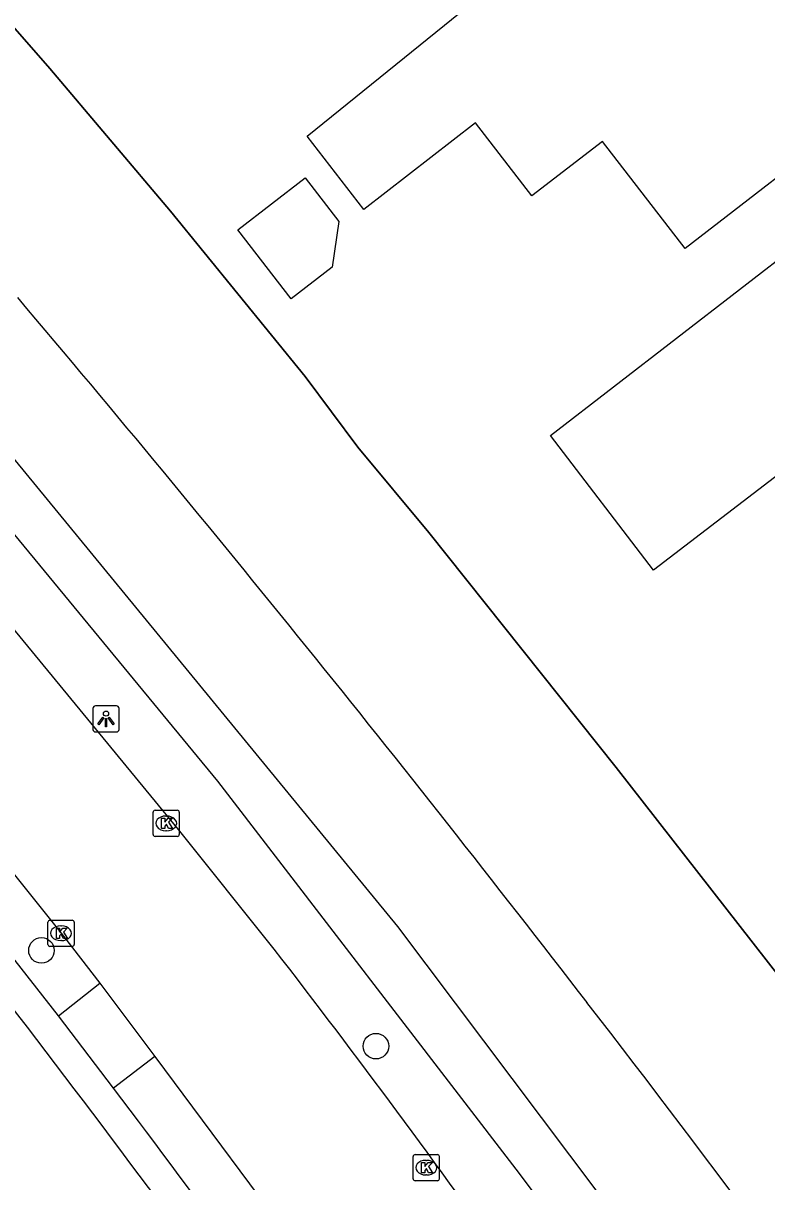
# Model space of a CAD drawing. Extents: x 160457 to 162082, y 388340 to 389736.
# Drawn here: x 161004.51 to 161032.93, y 389294.37 to 389338.66 of the extents above; entities that cross this region are included whole.
import ezdxf

# ---------------------------------------------------------------- set-up
doc = ezdxf.new("R2010")
doc.units = 0
for name, color, linetype in [('IMGEO_Berm_groen', 7, 'Continuous'), ('IMGEO_Boom', 7, 'Continuous'), ('IMGEO_Groenvoorziening', 7, 'Continuous'), ('IMGEO_Kolk', 7, 'Continuous'), ('IMGEO_Lichtpunt', 7, 'Continuous'), ('IMGEO_Pand', 7, 'Continuous'), ('IMGEO_Rijbaan_lokaal_gesloten', 7, 'Continuous'), ('IMGEO_Voetpad_open', 7, 'Continuous'), ('IMGEO_Walbescherming', 7, 'Continuous'), ('IMGEO_Waterloop', 7, 'Continuous')]:
    doc.layers.add(name, color=color, linetype=linetype)

msp = doc.modelspace()

# ---------------------------------------------------------------- linework, layer by layer
at = {"layer": 'IMGEO_Berm_groen'}
msp.add_lwpolyline([(161034.588, 389279.889), (161023.354, 389294.852), (161011.949, 389309.685), (161000, 389324.175), (160991.238, 389334.8)], dxfattribs=at)
at = {"layer": 'IMGEO_Boom'}
for centre in [(161005.206, 389303.212), (161017.99, 389299.553)]:
    msp.add_circle(centre, 0.489, dxfattribs=at)
at = {"layer": 'IMGEO_Groenvoorziening'}
msp.add_lwpolyline([(160992.734, 389335.908), (161000, 389327.052), (161018.814, 389304.122), (161039.616, 389276.459), (161057.222, 389250), (161071.43, 389225.591), (161090.058, 389190.13), (161093.446, 389188.332)], dxfattribs=at)
at = {"layer": 'IMGEO_Kolk'}
for p, q in [((161009.547, 389308.57), (161010.399, 389308.57)), ((161009.472, 389307.644), (161009.472, 389308.496)), ((161009.96, 389308.35), (161009.985, 389308.35)), ((161010.473, 389308.496), (161010.473, 389307.644)), ((161009.983, 389307.79), (161009.958, 389307.79)), ((161010.399, 389307.57), (161009.547, 389307.57)), ((161005.455, 389303.442), (161005.455, 389304.294)), ((161005.53, 389304.368), (161006.382, 389304.368)), ((161005.943, 389304.148), (161005.968, 389304.148)), ((161006.456, 389304.294), (161006.456, 389303.442)), ((161006.382, 389303.368), (161005.53, 389303.368)), ((161005.966, 389303.588), (161005.941, 389303.588)), ((161019.413, 389294.482), (161019.413, 389295.334)), ((161019.488, 389295.408), (161020.34, 389295.408)), ((161020.414, 389295.334), (161020.414, 389294.482)), ((161019.901, 389295.188), (161019.926, 389295.188)), ((161020.34, 389294.408), (161019.488, 389294.408)), ((161019.924, 389294.628), (161019.899, 389294.628))]:
    msp.add_line(p, q, dxfattribs=at)
for points in [[(161009.547, 389308.57), (161010.399, 389308.57)], [(161009.472, 389307.644), (161009.472, 389308.496)], [(161009.793, 389308.27), (161009.916, 389308.27), (161009.916, 389308.119), (161010.046, 389308.27), (161010.21, 389308.27), (161010.064, 389308.119), (161010.217, 389307.87), (161010.065, 389307.87), (161009.98, 389308.034), (161009.916, 389307.967), (161009.916, 389307.87), (161009.793, 389307.87), (161009.793, 389308.27)], [(161010.473, 389308.496), (161010.473, 389307.644)], [(161010.399, 389307.57), (161009.547, 389307.57)], [(161005.455, 389303.442), (161005.455, 389304.294)], [(161005.53, 389304.368), (161006.382, 389304.368)], [(161006.456, 389304.294), (161006.456, 389303.442)], [(161005.776, 389304.068), (161005.899, 389304.068), (161005.899, 389303.917), (161006.029, 389304.068), (161006.193, 389304.068), (161006.047, 389303.917), (161006.2, 389303.668), (161006.048, 389303.668), (161005.963, 389303.832), (161005.899, 389303.765), (161005.899, 389303.668), (161005.776, 389303.668), (161005.776, 389304.068)], [(161006.382, 389303.368), (161005.53, 389303.368)], [(161019.413, 389294.482), (161019.413, 389295.334)], [(161019.488, 389295.408), (161020.34, 389295.408)], [(161020.414, 389295.334), (161020.414, 389294.482)], [(161019.734, 389295.108), (161019.857, 389295.108), (161019.857, 389294.957), (161019.987, 389295.108), (161020.151, 389295.108), (161020.005, 389294.957), (161020.158, 389294.708), (161020.006, 389294.708), (161019.921, 389294.872), (161019.857, 389294.805), (161019.857, 389294.708), (161019.734, 389294.708), (161019.734, 389295.108)], [(161020.34, 389294.408), (161019.488, 389294.408)]]:
    msp.add_lwpolyline(points, dxfattribs=at)
for centre, start, end in [((161009.549, 389308.494), 91.552, 178.448), ((161009.549, 389308.494), 91.552, 178.448), ((161010.397, 389308.494), 1.552, 88.448), ((161010.397, 389308.494), 1.552, 88.448), ((161009.549, 389307.646), 181.552, 268.448), ((161009.549, 389307.646), 181.552, 268.448), ((161010.397, 389307.646), 271.552, 358.448), ((161010.397, 389307.646), 271.552, 358.448), ((161005.532, 389304.292), 91.552, 178.448), ((161005.532, 389304.292), 91.552, 178.448), ((161006.38, 389304.292), 1.552, 88.448), ((161006.38, 389304.292), 1.552, 88.448), ((161005.532, 389303.444), 181.552, 268.448), ((161005.532, 389303.444), 181.552, 268.448), ((161006.38, 389303.444), 271.552, 358.448), ((161006.38, 389303.444), 271.552, 358.448), ((161019.49, 389295.332), 91.552, 178.448), ((161019.49, 389295.332), 91.552, 178.448), ((161020.338, 389295.332), 1.552, 88.448), ((161020.338, 389295.332), 1.552, 88.448), ((161019.49, 389294.484), 181.552, 268.448), ((161019.49, 389294.484), 181.552, 268.448), ((161020.338, 389294.484), 271.552, 358.448), ((161020.338, 389294.484), 271.552, 358.448)]:
    msp.add_arc(centre, 0.0765, start, end, dxfattribs=at)
for centre, major_axis, ratio, start_param, end_param in [((161009.959, 389308.07), (-0.387, 0.002), 0.722429, 4.712389, 7.853982), ((161009.984, 389308.07), (-0.39, 0.002), 0.717154, 1.570796, 4.712389), ((161005.942, 389303.868), (-0.387, 0.002), 0.722429, 4.712389, 7.853982), ((161005.967, 389303.868), (-0.39, 0.002), 0.717154, 1.570796, 4.712389), ((161019.9, 389294.908), (-0.387, 0.002), 0.722429, 4.712389, 7.853982), ((161019.925, 389294.908), (-0.39, 0.002), 0.717154, 1.570796, 4.712389)]:
    msp.add_ellipse(centre, major_axis=major_axis, ratio=ratio, start_param=start_param, end_param=end_param, dxfattribs=at)
at = {"layer": 'IMGEO_Lichtpunt'}
for p, q in [((161008.077, 389312.563), (161007.269, 389312.563)), ((161008.077, 389312.563), (161007.269, 389312.563)), ((161007.175, 389312.468), (161007.175, 389311.661)), ((161007.175, 389312.468), (161007.175, 389311.661)), ((161008.171, 389311.661), (161008.171, 389312.468)), ((161008.171, 389311.661), (161008.171, 389312.468)), ((161007.269, 389311.567), (161008.077, 389311.567)), ((161007.269, 389311.567), (161008.077, 389311.567))]:
    msp.add_line(p, q, dxfattribs=at)
for points in [[(161007.549, 389312.132), (161007.588, 389312.104), (161007.4, 389311.842), (161007.362, 389311.869), (161007.549, 389312.132)], [(161007.651, 389312.084), (161007.698, 389312.084), (161007.698, 389311.762), (161007.651, 389311.762), (161007.651, 389312.084)], [(161007.761, 389312.104), (161007.799, 389312.131), (161007.986, 389311.869), (161007.947, 389311.841), (161007.761, 389312.104)]]:
    msp.add_lwpolyline(points, dxfattribs=at)
msp.add_circle((161007.674, 389312.266), 0.0994, dxfattribs=at)
for centre, start, end in [((161007.269, 389312.468), 90, 180), ((161007.269, 389312.468), 90, 180), ((161008.077, 389312.468), 0, 90), ((161008.077, 389312.468), 0, 90), ((161007.269, 389311.661), 180, 270), ((161007.269, 389311.661), 180, 270), ((161008.077, 389311.661), 270, 0), ((161008.077, 389311.661), 270, 360)]:
    msp.add_arc(centre, 0.0946, start, end, dxfattribs=at)
at = {"layer": 'IMGEO_Pand'}
for points in [[(161036.478, 389335.193), (161029.817, 389330.041), (161026.645, 389334.141), (161023.953, 389332.059), (161021.798, 389334.846), (161017.523, 389331.539), (161015.361, 389334.334), (161023.675, 389341.069), (161027.56, 389344.216), (161029.73, 389341.386), (161032.69, 389343.655), (161034.928, 389345.37), (161036.539, 389343.287), (161038.798, 389340.366), (161040.433, 389338.252), (161036.478, 389335.193)], [(161041.82, 389320.394), (161041.564, 389320.728), (161041.803, 389320.91), (161038.446, 389325.292), (161028.602, 389317.752), (161024.664, 389322.893), (161036.704, 389332.205), (161040.658, 389335.264), (161044.299, 389330.343), (161045.998, 389331.6), (161046.875, 389330.489), (161047.559, 389331.029), (161049.643, 389328.319), (161048.937, 389327.777), (161049.811, 389326.637), (161041.82, 389320.394)], [(161016.576, 389331.082), (161016.322, 389329.333), (161014.755, 389328.121), (161012.714, 389330.759), (161015.286, 389332.749), (161016.576, 389331.082)]]:
    msp.add_lwpolyline(points, dxfattribs=at)
at = {"layer": 'IMGEO_Rijbaan_lokaal_gesloten'}
for points in [[(161014.102, 389303.265), (161010.445, 389307.838), (160999.676, 389320.917), (160992.947, 389328.819), (160989.623, 389332.458), (160987.183, 389335.252), (160985.495, 389337.186)], [(160996.822, 389315.048), (161000, 389311.319), (161005.956, 389303.867), (161007.434, 389301.957)], [(161007.434, 389301.957), (161009.544, 389299.164)], [(161009.544, 389299.164), (161015.335, 389291.353), (161019.473, 389285.581)]]:
    msp.add_lwpolyline(points, dxfattribs=at)
msp.add_arc((160710.248, 389068.477), 383.996, 33.05143, 37.69327, dxfattribs=at)
at = {"layer": 'IMGEO_Voetpad_open'}
for points in [[(161005.856, 389300.71), (161000, 389308.174), (160995.301, 389313.757)], [(161005.856, 389300.71), (161007.434, 389301.957)], [(161007.965, 389297.945), (161005.856, 389300.71)], [(161009.544, 389299.164), (161007.965, 389297.945)]]:
    msp.add_lwpolyline(points, dxfattribs=at)
for centre, radius, start, end in [((160603.374, 388992.227), 505.895, 35.50415, 37.64521), ((160623.72, 389007.624), 481.592, 35.08206, 37.07336)]:
    msp.add_arc(centre, radius, start, end, dxfattribs=at)
at = {"layer": 'IMGEO_Walbescherming'}
msp.add_lwpolyline([(161100.763, 389191.932), (161096.675, 389200.02), (161084.782, 389222.663), (161078.237, 389234.57), (161066.933, 389253.374), (161058.771, 389266.28), (161051.454, 389277.313), (161047.736, 389282.751), (161039.725, 389293.913), (161036.069, 389298.807), (161027.176, 389310.211), (161020.012, 389319.187), (161017.305, 389322.446), (161015.289, 389325.152), (161010.134, 389331.479), (161005.529, 389336.927), (160999.488, 389343.83), (160995.442, 389348.111)], dxfattribs=at)
at = {"layer": 'IMGEO_Waterloop'}
msp.add_lwpolyline([(160995.442, 389348.111), (160999.488, 389343.83), (161005.529, 389336.927), (161010.134, 389331.479), (161015.289, 389325.152), (161017.305, 389322.446), (161020.012, 389319.187), (161027.176, 389310.211), (161036.069, 389298.807), (161039.725, 389293.913), (161047.736, 389282.751), (161051.454, 389277.313), (161058.771, 389266.28), (161066.933, 389253.374), (161078.237, 389234.57), (161084.782, 389222.663), (161096.675, 389200.02), (161100.763, 389191.932)], dxfattribs=at)
for centre, radius, start, end in [((160440.467, 388850.634), 738.881, 37.576483, 40.262867), ((160600.066, 388971.009), 538.987, 32.74799, 37.78108)]:
    msp.add_arc(centre, radius, start, end, dxfattribs=at)

doc.saveas('drawing.dxf')
